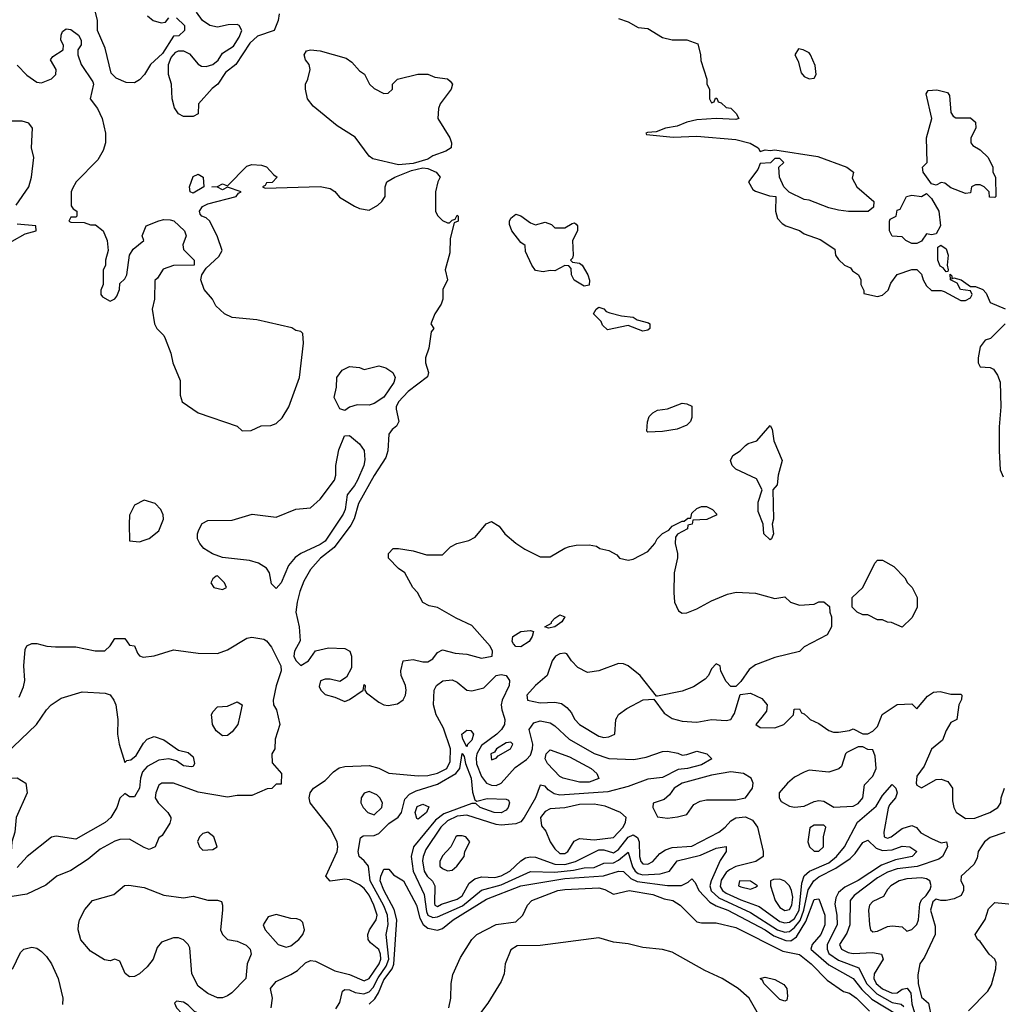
# Model space of a CAD drawing. Header units: inches. Extents: x 2380053 to 2584298, y 380219 to 546618.
# Tile 664 of 788: x 2525300 to 2529316, y 468825 to 472854. Entities that reach past the tile are written whole.
import ezdxf

# ---------------------------------------------------------------- set-up
doc = ezdxf.new("R2010")
doc.units = ezdxf.units.IN
doc.header["$MEASUREMENT"] = 0
doc.layers.add('C5426', color=7, linetype='Continuous')
doc.layers.add('C5427', color=7, linetype='Continuous')

msp = doc.modelspace()

# ---------------------------------------------------------------- linework, layer by layer
at = {"layer": 'C5426', "color": 2}
for points, elevation in [([(2525210, 469818), (2525369, 469970), (2525389, 470000)], 22), ([(2526357.7, 470000), (2526364.7, 469970), (2526346, 469910), (2526344.7, 469870), (2526332, 469850), (2526332.7, 469812.7), (2526372, 469770), (2526370, 469726), (2526350, 469726), (2526331.6, 469708.4), (2526312.7, 469707.3), (2526250, 469679), (2526190, 469679.3), (2526150, 469672.7), (2526030, 469693.6), (2525930, 469729.3), (2525882, 469730), (2525870, 469722), (2525857.3, 469690), (2525854.8, 469670), (2525866.8, 469650), (2525906.8, 469610), (2525918.8, 469590), (2525918, 469582), (2525914.4, 469565.6), (2525883.6, 469516.4), (2525870, 469506), (2525854, 469470), (2525830, 469459), (2525810, 469466), (2525750, 469501.2), (2525710, 469499), (2525690, 469493.2), (2525630, 469459.3), (2525580.7, 469419.3), (2525510, 469372.7), (2525452, 469350), (2525407.5, 469312.5), (2525330, 469276), (2525270, 469266)], 26), ([(2525700.6, 470000), (2525702, 469990), (2525700.7, 469930), (2525707.3, 469890), (2525730, 469814), (2525738, 469822), (2525754.8, 469825.2), (2525776.5, 469843.5), (2525806.3, 469893.7), (2525822, 469910), (2525850, 469921), (2525890, 469906.8), (2525950, 469864.7), (2525990, 469854.8), (2526010, 469838), (2526016, 469810), (2526010, 469798), (2526003.6, 469796.4), (2525970, 469801.2), (2525941.2, 469821.2), (2525910, 469829.3), (2525870, 469823.7), (2525822.4, 469797.6), (2525803.1, 469776.9), (2525794.9, 469750), (2525790.4, 469710), (2525770, 469674), (2525750, 469674), (2525730, 469688), (2525710, 469668.7), (2525698, 469630), (2525672.7, 469590), (2525650, 469569.4), (2525530, 469501.2), (2525450, 469513.2), (2525430, 469509), (2525331, 469430), (2525290, 469385.1)], 22), ([(2526199.5, 470000), (2526192.7, 469970), (2526170, 469939.3), (2526150, 469924.5), (2526130, 469923.7), (2526104.4, 469944.4), (2526089.3, 469970), (2526086.2, 470000)], 22), ([(2526329.2, 468810), (2526334, 468850), (2526326, 468890), (2526350, 468918.8), (2526410, 468946.8), (2526436.3, 468963.7), (2526470, 468994.8), (2526490, 469004), (2526510, 469002), (2526590, 468961.3), (2526650, 468947.4), (2526710, 468921.3), (2526730, 468930.4), (2526770.8, 468990), (2526777.6, 469010), (2526776.8, 469030), (2526770, 469049.3), (2526735.9, 469075.9), (2526726.6, 469090), (2526725.1, 469110), (2526731.8, 469130), (2526758.4, 469170), (2526762.4, 469190), (2526749.7, 469230), (2526730, 469271.3), (2526710, 469298.3), (2526690, 469314.3), (2526650, 469334.5), (2526630, 469337), (2526570, 469329.5), (2526553.2, 469350), (2526599.6, 469450), (2526602.4, 469470), (2526598.7, 469490), (2526570, 469545.2), (2526489, 469650), (2526484, 469670), (2526488.7, 469690), (2526502, 469710), (2526550, 469740.7), (2526583.6, 469776.4), (2526607.8, 469792.2), (2526630, 469798), (2526730, 469802.8), (2526770, 469790.8), (2526810.6, 469770.6), (2526930, 469759.6), (2526970, 469760.9), (2527010, 469770.2), (2527047.8, 469790), (2527061.8, 469818.2), (2527062.2, 469870), (2527034.3, 469954.3), (2527009.4, 470000)], 26), ([(2527282, 470000), (2527285.3, 469990), (2527283.7, 469970), (2527272, 469950), (2527251.8, 469930), (2527190, 469884.4), (2527170.2, 469850), (2527167.1, 469832.9), (2527168.7, 469808.7), (2527190, 469757.1), (2527210, 469730.4), (2527230, 469721.5), (2527250, 469720.2), (2527270.7, 469729.3), (2527326.7, 469793.3), (2527373.4, 469826.6), (2527390, 469844.9), (2527398.5, 469870), (2527399.2, 469890), (2527384.5, 469950), (2527403.5, 469976.5), (2527430, 469985.5), (2527470, 469976.3), (2527490, 469964), (2527547.7, 469910), (2527650, 469851.8), (2527710, 469830.4), (2527812.9, 469827.1), (2527863.6, 469836.4), (2527930, 469858.8), (2527950, 469860.7), (2527993.2, 469853.2), (2528010, 469844.7), (2528030, 469846.8), (2528070, 469860.5), (2528112, 469850), (2528132, 469830), (2528090, 469805.1), (2528032, 469790), (2527994.4, 469785.6), (2527930, 469753.6), (2527870, 469746.6), (2527790, 469716), (2527706.2, 469693.8), (2527510, 469681.1), (2527486.3, 469686.3), (2527462, 469702), (2527450, 469717.2), (2527430, 469722), (2527410.5, 469670), (2527363.7, 469590), (2527350, 469571.8), (2527330, 469563.5), (2527270, 469557.8), (2527250, 469561.2), (2527130, 469598.8), (2527090, 469594.2), (2527050, 469575.1), (2527023.2, 469550), (2526962.2, 469457.8), (2526950.3, 469430), (2526948.2, 469411.8), (2526954.6, 469370), (2526967, 469350), (2526989.1, 469329.1), (2526998.7, 469310), (2526997.5, 469237.5), (2526999.1, 469230), (2527010, 469224.6), (2527025.7, 469234.3), (2527090, 469254.6), (2527110, 469268.9), (2527139.4, 469320.6), (2527162, 469338), (2527190, 469347), (2527244.5, 469344.5), (2527270, 469350.2), (2527306, 469370), (2527350, 469412.4), (2527370, 469424.2), (2527390, 469428.8), (2527410, 469427), (2527490, 469397.8), (2527530, 469397.4), (2527574, 469410), (2527670, 469456.9), (2527690, 469456.9), (2527730, 469444.9), (2527750, 469459), (2527790, 469509.1), (2527810, 469518.3), (2527827.1, 469507.1), (2527835, 469490), (2527836, 469430), (2527841.1, 469410), (2527850, 469400.3), (2527870, 469398.7), (2527890.9, 469409.1), (2527918.6, 469441.4), (2527942.8, 469457.2), (2527970, 469467), (2528050, 469472.2), (2528160.9, 469530), (2528187, 469550), (2528210, 469575.5), (2528230, 469588), (2528270, 469592.4), (2528298.7, 469578.7), (2528318, 469550), (2528342, 469450), (2528342, 469430), (2528312, 469410), (2528230, 469388.3), (2528204.2, 469375.8), (2528190, 469364.7), (2528170, 469333.6), (2528166.4, 469306.4), (2528175.6, 469290), (2528190, 469279.2), (2528250, 469252.1), (2528325.7, 469225.7), (2528410, 469163.9), (2528430, 469158.6), (2528450, 469161.6), (2528470, 469175.8), (2528488.5, 469210), (2528499.8, 469320.2), (2528509.8, 469350.2), (2528530.7, 469369.3), (2528610, 469404.5), (2528641.7, 469430), (2528674.7, 469470), (2528727.8, 469570), (2528804.7, 469635.2), (2528830, 469678.8), (2528870, 469724.7), (2528884.7, 469710), (2528890.4, 469690), (2528882.8, 469670), (2528858.4, 469641.6), (2528853, 469627), (2528834.9, 469530), (2528837.3, 469510), (2528850, 469504.2), (2528865.2, 469510), (2528910, 469544.2), (2528950, 469557.1), (2528968.6, 469548.6), (2528986.2, 469526.2), (2529030, 469503.1), (2529070, 469485.5), (2529091.3, 469490), (2529095.5, 469470), (2529074.9, 469430), (2529060.6, 469419.4), (2528971.7, 469388.3), (2528890, 469379), (2528850, 469365.6), (2528810, 469342.4), (2528714.4, 469270), (2528697.1, 469250), (2528696.5, 469150), (2528683.6, 469116.4), (2528654.4, 469070), (2528661.6, 469050), (2528690, 469036.5), (2528710, 469033.1), (2528790, 469037.4), (2528826, 469030), (2528832.7, 469010), (2528795.6, 468950), (2528794.9, 468930), (2528803.9, 468910), (2528830, 468888.4), (2528870, 468870.2), (2528890, 468871.5), (2528910, 468886.3), (2528931, 468891), (2528945.3, 468870), (2528950, 468826.8), (2528961.5, 468790)], 26), ([(2527565.8, 470000), (2527570.8, 469990), (2527591, 469970), (2527670, 469922), (2527690, 469917.3), (2527710, 469918.8), (2527735.3, 469930), (2527739, 469990), (2527744.1, 470000)], 30), ([(2527961.2, 470000), (2527970, 469994), (2528010, 469983), (2528070, 469979.1), (2528130, 469990.7), (2528190, 469986.8), (2528209, 469991), (2528214.8, 470000)], 30), ([(2528335.8, 470000), (2528312, 469970), (2528330, 469958), (2528390, 469956), (2528426, 469970), (2528456, 470000)], 30), ([(2528524, 470000), (2528534, 469990), (2528570, 469974), (2528610, 469944.7), (2528630, 469938), (2528650, 469938), (2528695.3, 469944.7), (2528710, 469952), (2528750, 469932), (2528770, 469932), (2528790, 469942), (2528810, 469962), (2528825, 470000)], 30), ([(2529135.3, 470000), (2529134, 469990), (2529110, 469978), (2529090, 469946), (2529074.8, 469905.2), (2529030, 469868.7), (2528999.9, 469800.1), (2528970, 469758), (2528967.7, 469730), (2528970, 469722), (2528990, 469711.3), (2529050, 469744.7), (2529070, 469746), (2529097.3, 469737.3), (2529116, 469710), (2529116.9, 469656.9), (2529122, 469630), (2529131.6, 469611.6), (2529170, 469584.7), (2529207.1, 469587.1), (2529268.7, 469610), (2529302, 469630), (2529314, 469650), (2529315.3, 469670), (2529328.7, 469710)], 30), ([(2526594, 468806), (2526610, 468832), (2526621.5, 468878.5), (2526630, 468886), (2526650, 468884), (2526673.1, 468873.1), (2526707.6, 468867.6), (2526730, 468875.5), (2526746.8, 468893.1), (2526766.3, 468933.7), (2526799.6, 468980.4), (2526809.9, 469010), (2526799.8, 469110), (2526807.9, 469152.1), (2526805.7, 469190), (2526790, 469228), (2526733.6, 469330), (2526727.3, 469390), (2526710, 469412.7), (2526689.3, 469430), (2526684.5, 469450), (2526694, 469506), (2526706, 469514), (2526750, 469516.4), (2526770, 469524.4), (2526810, 469564.2), (2526848.8, 469591.2), (2526861.7, 469610), (2526875.9, 469664.1), (2526895, 469684.9), (2526922, 469698), (2527010, 469725.5), (2527084.7, 469770), (2527101.6, 469790), (2527110, 469851.3), (2527118.8, 469838.8), (2527124.7, 469810), (2527147.2, 469750), (2527153.4, 469693.4), (2527162, 469662), (2527170, 469656), (2527212.5, 469667.5), (2527290, 469664.7), (2527299.8, 469659.8), (2527304.7, 469650), (2527298.8, 469630), (2527290, 469619), (2527270, 469608), (2527242, 469610), (2527184, 469630), (2527166, 469646), (2527150, 469647), (2527035, 469605), (2527001.2, 469578.8), (2526911.8, 469470), (2526902.3, 469430), (2526910.2, 469370), (2526954.5, 469274.5), (2526964.1, 469204.1), (2526970.2, 469190.2), (2526990, 469180.2), (2527010, 469182.6), (2527112, 469228.1), (2527190, 469292.6), (2527270, 469314.3), (2527390, 469369), (2527490, 469365.4), (2527566.4, 469373.6), (2527610, 469383.5), (2527650, 469384.9), (2527690, 469403.1), (2527730, 469403.9), (2527750, 469414.4), (2527790, 469447.3), (2527807.5, 469387.5), (2527818.3, 469370), (2527830, 469360.7), (2527850, 469355), (2527921, 469359), (2527959.3, 469370), (2527990, 469411.8), (2528084.9, 469435.1), (2528150, 469463.8), (2528190.6, 469470.6), (2528191, 469450), (2528166.1, 469413.9), (2528129.1, 469330), (2528124.2, 469310), (2528128.8, 469288.8), (2528160.5, 469260.5), (2528290, 469200.2), (2528401.1, 469130), (2528430, 469120.2), (2528438.6, 469121.4), (2528450, 469123.5), (2528470, 469138.8), (2528492.6, 469167.4), (2528507.6, 469210), (2528526, 469294), (2528549.7, 469330), (2528570, 469346.3), (2528638.5, 469381.5), (2528698.2, 469421.8), (2528718.6, 469441.4), (2528750, 469487.3), (2528770, 469497.3), (2528804.5, 469464.5), (2528830, 469454.9), (2528870, 469457.4), (2528910, 469472.7), (2528942, 469470), (2528970.8, 469450), (2528950.8, 469430), (2528883.6, 469416.4), (2528825.5, 469394.5), (2528730, 469331.2), (2528675.8, 469304.2), (2528650, 469282.9), (2528639, 469261), (2528635.1, 469235.1), (2528643.6, 469190), (2528644.7, 469150), (2528603.2, 469070), (2528603.2, 469050), (2528610, 469033.4), (2528650, 469005.2), (2528733.7, 468973.7), (2528765, 468910), (2528807.2, 468867.2), (2528870, 468832.9), (2528906, 468826), (2528916.7, 468816.7)], 22), ([(2529330, 469528.2), (2529270, 469507.6), (2529247, 469490), (2529233.4, 469470), (2529222, 469450), (2529217.3, 469422.7), (2529203.5, 469396.5), (2529151.3, 469350), (2529151, 469330), (2529161, 469310), (2529161, 469290), (2529151.3, 469270), (2529123.5, 469256.5), (2529090.9, 469249.1), (2529069.1, 469249.1), (2529050, 469255.3), (2529036, 469244), (2529026, 469210), (2529045.2, 469145.2), (2529044.9, 469110), (2529001.7, 469018.3), (2528983, 468990), (2528974.2, 468945.8), (2528975.3, 468910), (2528990, 468854.8), (2529018, 468830), (2529030.8, 468770)], 30), ([(2526730, 468824.9), (2526752.6, 468847.4), (2526768.7, 468871.3), (2526790, 468925.3), (2526824.5, 468970), (2526830.5, 468989.5), (2526843.5, 469170), (2526832.5, 469212.5), (2526790, 469292.3), (2526775.1, 469330), (2526777.6, 469350), (2526790, 469378), (2526810, 469378), (2526830, 469354.8), (2526870, 469330.6), (2526924.2, 469230), (2526937.1, 469177.1), (2526951.1, 469151.1), (2526970, 469136.5), (2527010, 469128.2), (2527030, 469134.9), (2527074, 469170), (2527210, 469255.2), (2527350, 469310.2), (2527530, 469339.8), (2527689, 469351), (2527750.3, 469370.2), (2527770, 469368.7), (2527799.8, 469339.8), (2527826.9, 469326.9), (2527950, 469311.3), (2528008.4, 469311.6), (2528035.6, 469324.4), (2528050, 469338), (2528064, 469324), (2528078, 469290), (2528123.5, 469243.5), (2528150, 469227.9), (2528197.6, 469210), (2528350, 469129.2), (2528385.6, 469105.6), (2528434.2, 469085.8), (2528454.7, 469085.3), (2528478.7, 469101.3), (2528516.7, 469163.4), (2528550, 469253.4), (2528570, 469256), (2528594.6, 469190), (2528594.6, 469150), (2528578.3, 469110), (2528541.6, 469070), (2528537.1, 469050), (2528610, 468986.5), (2528710, 468930.3), (2528745.6, 468885.6), (2528786.7, 468846.7), (2528890, 468783.1)], 18), ([(2527055.3, 468810), (2527064, 468850), (2527065.2, 468910), (2527072.9, 468947.1), (2527104.1, 469015.9), (2527149.4, 469090.6), (2527170, 469111.3), (2527250, 469151.3), (2527330, 469162), (2527358, 469190), (2527378, 469230), (2527395.3, 469250), (2527502, 469290), (2527530, 469295.3), (2527670, 469302), (2527694.6, 469294.6), (2527730, 469276), (2527794, 469290), (2527890, 469274), (2527936.7, 469256.7), (2527972, 469250), (2528002, 469230), (2528070, 469162), (2528090, 469158), (2528150, 469158.8), (2528230, 469139.5), (2528421.8, 469041.8), (2528490, 469028.4), (2528538.4, 468990), (2528603.2, 468923.2), (2528670, 468878), (2528694.8, 468870), (2528724, 468850), (2528776.5, 468796.5)], 14), ([(2529182, 468798), (2529261.5, 468878.5), (2529275.8, 468904.2), (2529293.3, 468970), (2529295.2, 468995.2), (2529289.4, 469010), (2529266.6, 469030), (2529230, 469082), (2529218, 469090), (2529208.7, 469110), (2529250, 469172), (2529263.7, 469216.3), (2529290, 469241), (2529374, 469234)], 30), ([(2528323.3, 468783.3), (2528285.2, 468850), (2528239.3, 468890), (2528174, 468930), (2528102.7, 468962.7), (2527970, 469038), (2527930, 469049.4), (2527850, 469058), (2527790, 469072.3), (2527730, 469079.3), (2527670, 469097.2), (2527430, 469065.2), (2527336, 469064), (2527310, 469048), (2527286.8, 468990), (2527282.8, 468950), (2527270, 468918), (2527216, 468830), (2527186, 468790)], 14), ([(2525271.3, 468968.7), (2525303.2, 469036.8), (2525318, 469050), (2525350, 469058.8), (2525370, 469054.8), (2525390, 469041), (2525410, 469021), (2525430, 468991), (2525458, 468930), (2525477.1, 468850), (2525476.1, 468823.9)], 26)]:
    msp.add_lwpolyline(points, dxfattribs=dict(at, elevation=elevation))
for points, elevation in [([(2527130, 469878), (2527113.2, 469910), (2527109.6, 469930), (2527130, 469946.8), (2527146, 469946), (2527157.3, 469930), (2527150, 469905.2), (2527132.5, 469887.5)], 22), ([(2527310, 469897.2), (2527290, 469894.5), (2527251.3, 469870), (2527242.8, 469857.2), (2527227.7, 469850), (2527230, 469826), (2527250, 469832), (2527258, 469842), (2527308.7, 469870), (2527317.2, 469890)], 30), ([(2527610, 469734), (2527590, 469734.5), (2527524, 469750), (2527510, 469757), (2527459.3, 469810), (2527449.6, 469830), (2527454, 469850), (2527470, 469866), (2527550, 469838), (2527638.8, 469790), (2527661, 469770), (2527670, 469749.4), (2527630, 469734.5)], 22), ([(2528750, 469878), (2528730, 469878), (2528684, 469856), (2528678, 469850), (2528662, 469798), (2528651.6, 469788.4), (2528610, 469775.3), (2528530, 469782.7), (2528510, 469775.1), (2528470, 469754), (2528440.7, 469730), (2528407.3, 469690), (2528406.8, 469670), (2528414.8, 469654.8), (2528450, 469636), (2528470, 469631), (2528510, 469636), (2528550, 469654.8), (2528570, 469658.8), (2528590, 469656), (2528631.1, 469631.1), (2528710, 469635.5), (2528730, 469646), (2528749.4, 469670), (2528756.5, 469723.5), (2528790, 469758), (2528804, 469790), (2528800.4, 469840.4), (2528790, 469866), (2528770, 469868)], 30), ([(2528210, 469776.3), (2528130, 469762), (2528010, 469729.6), (2527978, 469710), (2527958, 469682), (2527936.3, 469663.7), (2527891.6, 469648.4), (2527891, 469630), (2527910, 469592), (2527950, 469587.3), (2527991.6, 469591.6), (2528030, 469602), (2528058, 469642), (2528084.1, 469655.9), (2528110, 469662), (2528230, 469661.6), (2528269.6, 469670.4), (2528298, 469710), (2528300.9, 469730), (2528292.7, 469750), (2528262, 469770)], 30), ([(2525230, 469412.6), (2525213.7, 469430), (2525206.8, 469446.8), (2525197.2, 469490), (2525199.7, 469550), (2525177.8, 469597.8), (2525174.3, 469630), (2525195.3, 469675.3), (2525195.3, 469684.7), (2525230, 469693.4), (2525267.3, 469750), (2525290, 469752.2), (2525324.9, 469730), (2525330.7, 469690.7), (2525285.5, 469590), (2525280.3, 469530), (2525268.8, 469490), (2525264.6, 469430), (2525250, 469414.3)], 18), ([(2526730, 469696), (2526710, 469689), (2526697.3, 469670), (2526696.3, 469650), (2526704.9, 469630), (2526724, 469610), (2526750, 469600.7), (2526781.2, 469630), (2526784, 469650), (2526774, 469670), (2526761.5, 469681.5)], 26), ([(2526930, 469582), (2526925.2, 469585.2), (2526918, 469610), (2526926.1, 469633.9), (2526950, 469644), (2526973.7, 469633.7), (2526964, 469610)], 18), ([(2527650, 469644.2), (2527590, 469642.4), (2527530, 469629.6), (2527470, 469624.5), (2527450, 469614.5), (2527430.8, 469590), (2527435.3, 469555.3), (2527453.2, 469533.2), (2527470.6, 469490), (2527490, 469460.7), (2527510, 469442.4), (2527530, 469442.4), (2527542.7, 469450), (2527568.1, 469491.9), (2527590, 469503.1), (2527650, 469497.4), (2527730, 469508.2), (2527769.3, 469550), (2527779.3, 469570), (2527782, 469590), (2527758, 469610), (2527695.6, 469635.6)], 30), ([(2526070, 469528.7), (2526050, 469524), (2526036, 469510), (2526028.3, 469491.7), (2526036, 469470), (2526050, 469456), (2526090, 469458), (2526108, 469470), (2526094, 469510)], 30), ([(2528590, 469558), (2528550, 469558), (2528532.7, 469547.3), (2528524.7, 469490), (2528532, 469470), (2528550, 469452), (2528570, 469452), (2528588, 469470), (2528588, 469510), (2528598, 469550)], 30), ([(2527110, 469514), (2527090, 469514), (2527084.7, 469510), (2527064.7, 469470), (2527030, 469433.2), (2527019.1, 469410), (2527019.1, 469390), (2527030, 469380.5), (2527050, 469370.5), (2527070, 469373.4), (2527089.3, 469390), (2527119, 469430), (2527122, 469450), (2527142, 469490), (2527126, 469510)], 30), ([(2528244.7, 469330), (2528241, 469310), (2528250, 469305.5), (2528290, 469296), (2528310, 469304.7), (2528318, 469310), (2528290, 469328.7)], 30), ([(2528410, 469337.2), (2528384.5, 469335.5), (2528372, 469330), (2528371.3, 469310), (2528390.6, 469250), (2528410, 469220.5), (2528430, 469208.8), (2528450, 469213.4), (2528459.7, 469230), (2528463.3, 469263.3), (2528458, 469290), (2528450, 469309.2), (2528430, 469329.2)], 30), ([(2528990, 469342), (2528930, 469338.4), (2528898, 469330), (2528864.7, 469310), (2528850, 469295.3), (2528834.4, 469265.6), (2528790, 469245.2), (2528777.3, 469230), (2528773.4, 469210), (2528777.3, 469150), (2528781, 469130), (2528790, 469121), (2528810, 469124), (2528850, 469142.8), (2528870, 469146), (2528910, 469142), (2528930, 469124.7), (2528950, 469131.3), (2528970, 469152), (2528977.2, 469170), (2528983.2, 469236.8), (2528990, 469252), (2529009.1, 469270.9), (2529024.7, 469295.3), (2529029, 469310), (2529024, 469330), (2529010, 469338)], 30), ([(2525970, 469260.5), (2526010, 469267.7), (2526070, 469250.8), (2526110, 469251.3), (2526125.4, 469245.4), (2526130.7, 469230.7), (2526130.6, 469210.6), (2526122, 469130), (2526130.4, 469110.4), (2526150.4, 469090.4), (2526190, 469083.8), (2526227.1, 469067.1), (2526243, 469050), (2526247.7, 469030), (2526230.7, 468990), (2526226, 468930), (2526168.4, 468871.6), (2526150, 468859.3), (2526130, 468852), (2526110, 468852), (2526070, 468869.5), (2526030, 468899.3), (2526004.2, 468950), (2525996.3, 469056.3), (2525989.4, 469070), (2525970, 469089.4), (2525950, 469097.6), (2525930, 469096.9), (2525880.9, 469079.1), (2525862.9, 469057.1), (2525846, 469010), (2525821.2, 468978.8), (2525790, 468949.6), (2525770, 468938.4), (2525750, 468937), (2525731.5, 468951.5), (2525710, 469002), (2525690, 469009.2), (2525670, 469002.7), (2525646.8, 469006.8), (2525590, 469042), (2525550, 469088.7), (2525539.3, 469130), (2525541.2, 469150), (2525545.2, 469170), (2525566.8, 469213.2), (2525598, 469250), (2525686, 469274), (2525729.5, 469310.5), (2525747, 469313), (2525810, 469303), (2525890, 469271.8)], 26), ([(2526350, 469191.8), (2526317.3, 469182.7), (2526296, 469150), (2526304.7, 469130), (2526358, 469070), (2526390, 469058.8), (2526410, 469064), (2526442.7, 469090), (2526459.3, 469110), (2526465.2, 469130), (2526459.3, 469159.3), (2526449.3, 469169.3), (2526434.8, 469174.8), (2526410, 469176.2)], 30), ([(2528430, 468838), (2528410, 468844), (2528344, 468910), (2528340.4, 468920.4), (2528329, 468931), (2528350, 468936), (2528390, 468926), (2528426.4, 468906.4), (2528438, 468890), (2528442, 468858), (2528438, 468842)], 10), ([(2525942, 468838), (2525934, 468830), (2525942, 468810), (2525965.4, 468785.4), (2525982, 468750), (2525974, 468730), (2525983.6, 468703.6), (2525994, 468690), (2526010, 468682), (2526028, 468692), (2526050, 468692), (2526070, 468682), (2526090, 468682), (2526098, 468702), (2526097.2, 468730), (2526092.3, 468750), (2526077.2, 468770), (2526016, 468796), (2525990, 468822), (2525970, 468834)], 30)]:
    msp.add_lwpolyline(points, close=True, dxfattribs=dict(at, elevation=elevation))
at = {"layer": 'C5427', "color": 2}
for points, elevation in [([(2525942, 472862), (2525974, 472830), (2525974, 472810), (2525951.6, 472788.4), (2525930, 472786), (2525884.5, 472715.5), (2525836, 472670), (2525810.6, 472629.4), (2525790, 472608), (2525770, 472595.3), (2525736.4, 472596.4), (2525695.1, 472615.1), (2525674.8, 472634.8), (2525650, 472738), (2525618, 472810), (2525619, 472850), (2525609, 472890)], 30), ([(2525822.8, 472870), (2525846, 472850), (2525878.6, 472841.4), (2525896.5, 472843.5), (2525910, 472862)], 30), ([(2526362, 472878), (2526358, 472850), (2526342, 472810), (2526273.7, 472786.3), (2526242, 472758), (2526184, 472670), (2526142, 472638), (2526110.8, 472590), (2526087.7, 472572.3), (2526031.3, 472510), (2526030, 472468), (2526010, 472458), (2525970, 472458), (2525950, 472468), (2525933.6, 472493.6), (2525924, 472530), (2525922, 472590), (2525909, 472630), (2525909, 472670), (2525920.2, 472699.8), (2525939, 472721), (2525950, 472726), (2525970, 472726), (2525994.4, 472714.4), (2526030, 472671.3), (2526043.5, 472663.5), (2526062.8, 472662.8), (2526090, 472670.7), (2526112, 472688), (2526130, 472717.3), (2526175.1, 472744.9), (2526198, 472782), (2526208.7, 472810), (2526198, 472830), (2526190, 472834), (2526152.7, 472832.7), (2526110, 472822.7), (2526078, 472830), (2526048, 472850), (2526024, 472884)], 30), ([(2527750, 472858.8), (2527790, 472844.7), (2527830, 472822), (2527870, 472818), (2527930, 472781), (2527970, 472770.8), (2528030, 472771.3), (2528074.8, 472754.8), (2528086, 472710), (2528086.4, 472686.4), (2528111.3, 472610), (2528112, 472590), (2528122, 472570), (2528122, 472530), (2528130, 472514), (2528142, 472518), (2528147.3, 472532.7), (2528152.7, 472532.7), (2528158, 472518), (2528170, 472514), (2528190, 472494), (2528210, 472492), (2528232, 472470), (2528242, 472450), (2528230, 472446), (2528150, 472449.5), (2528070, 472443.7), (2528030, 472434), (2527990, 472417.6), (2527942, 472410), (2527904.5, 472395.5), (2527868.1, 472391.9), (2527862, 472390), (2527864.7, 472384.7), (2527973.2, 472373.2), (2528070, 472377), (2528230, 472363.1), (2528288.4, 472348.4), (2528322, 472330), (2528330, 472314), (2528350, 472322), (2528370, 472318), (2528390, 472321), (2528565.8, 472294.2), (2528684.7, 472250), (2528711.3, 472230), (2528705.4, 472205.4), (2528724.7, 472170), (2528794, 472110), (2528792.7, 472087.3), (2528771.3, 472068.7), (2528690.9, 472069.1), (2528650, 472074), (2528610, 472084), (2528530, 472115.3), (2528510, 472118), (2528448.4, 472148.4), (2528426, 472170), (2528408, 472210), (2528406, 472250), (2528426, 472270), (2528410, 472286), (2528390, 472286), (2528372, 472268), (2528330, 472266), (2528319.8, 472240.2), (2528282, 472190), (2528299.6, 472159.6), (2528310, 472152), (2528367.3, 472132.7), (2528394, 472130), (2528392, 472070), (2528401, 472041), (2528419.6, 472019.6), (2528434, 472010), (2528490, 471991.3), (2528510, 471978), (2528574.4, 471954.4), (2528634.4, 471914.4), (2528638, 471890), (2528650, 471872), (2528674, 471850), (2528698.8, 471838.8), (2528706.8, 471826.8), (2528731.3, 471810), (2528742, 471790), (2528742, 471770), (2528754, 471746), (2528754, 471734), (2528810, 471721), (2528830, 471726.8), (2528852.5, 471747.5), (2528864.1, 471775.9), (2528890, 471811.3), (2528950, 471831.3), (2528970, 471831.3), (2528990, 471812), (2528996, 471790), (2529010, 471764.7), (2529030, 471746), (2529070, 471746), (2529082, 471742), (2529150, 471704.7), (2529170, 471704.7), (2529190, 471716), (2529196.2, 471730), (2529190, 471744), (2529149.3, 471749.3), (2529135.3, 471775.3), (2529108.7, 471790), (2529107.3, 471812.7), (2529114, 471806), (2529114, 471794), (2529122, 471798), (2529152, 471790), (2529190, 471762), (2529210, 471762), (2529241, 471750), (2529254.7, 471734.7), (2529270, 471696), (2529331.3, 471671.3)], 34), ([(2525290, 472667.3), (2525330, 472627.3), (2525370, 472598.8), (2525390, 472596), (2525430, 472611.3), (2525448.7, 472630), (2525449, 472650), (2525426, 472690), (2525436.4, 472703.6), (2525478, 472730), (2525479, 472750), (2525469.3, 472770), (2525469.4, 472790), (2525475.1, 472804.9), (2525490, 472816.3), (2525510, 472813.4), (2525541, 472790), (2525552, 472770), (2525551.6, 472751.6), (2525538, 472730), (2525538, 472710), (2525551.3, 472670), (2525599.8, 472599.8), (2525602.8, 472590), (2525588, 472530), (2525618.4, 472490), (2525638, 472450), (2525651, 472390), (2525651, 472350), (2525642, 472318), (2525619.8, 472280.2), (2525532, 472190), (2525516.9, 472163.1), (2525511.3, 472150), (2525511.6, 472091.6), (2525519.6, 472079.6), (2525534, 472070), (2525534, 472050), (2525530, 472046), (2525510, 472046), (2525502, 472030), (2525510, 472024.7), (2525563.6, 472023.6), (2525590, 472014), (2525610, 472014), (2525642, 471990), (2525658, 471950), (2525662, 471910), (2525652, 471870), (2525651.6, 471848.4), (2525642, 471830), (2525642, 471770), (2525632.7, 471747.3), (2525632, 471730), (2525639.6, 471719.6), (2525670, 471702), (2525690, 471712), (2525698, 471722), (2525708.7, 471750), (2525710, 471774), (2525730, 471794), (2525738, 471810), (2525749.3, 471890.7), (2525765.2, 471914.8), (2525808, 471950), (2525802, 471970), (2525818, 472010), (2525869.1, 472030.9), (2525890, 472036), (2525915.3, 472035.3), (2525931, 472031), (2525974, 471990), (2525982, 471970), (2525967.1, 471932.9), (2525970, 471914), (2526014, 471870), (2526014, 471850), (2525930, 471848.7), (2525887.1, 471832.9), (2525863.6, 471796.4), (2525852.7, 471787.3), (2525851.3, 471710), (2525842, 471670), (2525852, 471610), (2525862, 471590), (2525890, 471562), (2525896, 471550), (2525918, 471490), (2525926.8, 471450), (2525956.9, 471376.9), (2525956.9, 471316.9), (2525964.7, 471290), (2526030, 471244.7), (2526190, 471191.3), (2526210, 471172), (2526247.3, 471172.7), (2526288.4, 471191.6), (2526327.3, 471192.7), (2526350, 471202), (2526374.6, 471225.4), (2526402, 471270), (2526445.2, 471390), (2526462, 471530), (2526458, 471570), (2526450, 471578), (2526430, 471582), (2526413.2, 471593.2), (2526270, 471625.2), (2526170, 471635.3), (2526138, 471650), (2526103.2, 471683.2), (2526088.7, 471710), (2526055.3, 471750), (2526042, 471790), (2526046, 471810), (2526063.1, 471836.9), (2526114.6, 471885.4), (2526128, 471910), (2526110, 471966), (2526078, 472030), (2526063.1, 472043.1), (2526046, 472050), (2526038, 472058), (2526035.3, 472070), (2526048.7, 472090), (2526070, 472101), (2526186, 472130), (2526195.3, 472144.7), (2526206, 472150), (2526150, 472168), (2526130, 472158), (2526110, 472168), (2526086, 472170), (2526110, 472172), (2526130, 472182), (2526150, 472174), (2526230, 472254), (2526250, 472262), (2526290, 472258), (2526310, 472252), (2526339.6, 472219.6), (2526354, 472210), (2526332.7, 472187.3), (2526310, 472186), (2526304.7, 472175.3), (2526294, 472170), (2526304.7, 472164.7), (2526529.1, 472170.9), (2526570, 472162.8), (2526590, 472150.8), (2526608.2, 472128.2), (2526670, 472090.7), (2526690, 472080.7), (2526730, 472074.8), (2526765.6, 472094.4), (2526782, 472110), (2526795.3, 472130), (2526795.3, 472170), (2526802, 472190), (2526835.3, 472210), (2526902.9, 472237.1), (2526950, 472248.2), (2526970, 472245.5), (2527004.7, 472230), (2527021, 472210), (2527011, 472190), (2527001, 472150), (2527001, 472070), (2527010, 472052), (2527030, 472032), (2527050, 472022), (2527058, 472022), (2527070, 472034), (2527082, 472038), (2527090, 472054), (2527094, 472050), (2527094, 472030), (2527078, 472022), (2527062, 471958), (2527059.8, 471900.2), (2527041, 471830), (2527051, 471790), (2527032, 471750), (2527032, 471710), (2527024.7, 471690), (2526998, 471650), (2526982, 471610), (2526994, 471590), (2526983.6, 471576.4), (2526974, 471510), (2526960.5, 471470), (2526960.5, 471450), (2526973.4, 471410), (2526968.1, 471391.9), (2526890, 471332.3), (2526850.6, 471290), (2526840.5, 471270), (2526840.5, 471260.5), (2526851.3, 471210), (2526842, 471190), (2526823.5, 471176.5), (2526810, 471158), (2526806, 471090), (2526797.7, 471062.3), (2526750, 470989.4), (2526686.2, 470873.8), (2526669, 470811), (2526654.9, 470785.1), (2526586.3, 470693.7), (2526530.5, 470650), (2526490, 470604), (2526463.1, 470556.9), (2526446.4, 470513.6), (2526435.8, 470470), (2526430.4, 470430), (2526443, 470370), (2526447.1, 470312.9), (2526424, 470270), (2526422, 470250), (2526430, 470231.3), (2526450, 470211), (2526482, 470230), (2526510, 470271.3), (2526563.6, 470283.6), (2526630, 470281), (2526651.3, 470270), (2526658, 470250), (2526658, 470202), (2526636.9, 470163.1), (2526610, 470146), (2526570, 470155.3), (2526550, 470155.3), (2526531.6, 470148.4), (2526525.4, 470125.4), (2526532, 470110), (2526550, 470092), (2526590, 470082), (2526630, 470064.7), (2526650, 470072), (2526706, 470110), (2526710, 470134), (2526714, 470130), (2526712, 470110), (2526719.6, 470099.6), (2526770, 470060.7), (2526790, 470050.7), (2526807.9, 470047.9), (2526846, 470054), (2526869.3, 470070.7), (2526879, 470090), (2526882, 470110), (2526879, 470130), (2526861.2, 470170), (2526859, 470190), (2526869, 470231), (2526910, 470236), (2526950, 470226), (2526970, 470226.8), (2526990, 470238), (2527010, 470264.7), (2527030, 470276), (2527082, 470262), (2527130, 470257.3), (2527190, 470241), (2527233.2, 470250), (2527235.1, 470270), (2527225.2, 470290), (2527150, 470375.6), (2527085.6, 470405.6), (2527010, 470449), (2526975.3, 470455.3), (2526948.9, 470468.9), (2526928, 470510), (2526908, 470530), (2526875.3, 470590), (2526850, 470608.7), (2526809, 470650), (2526808.7, 470670), (2526828, 470690), (2526850.6, 470690.6), (2526910, 470681), (2526964.5, 470664.5), (2527030, 470664.7), (2527062.7, 470697.3), (2527089.3, 470710.7), (2527137.2, 470722.8), (2527163.1, 470736.9), (2527209.3, 470790.7), (2527230, 470801), (2527262, 470782), (2527284.7, 470750), (2527330, 470711.3), (2527367.1, 470687.1), (2527430, 470656), (2527470, 470656), (2527530, 470691.3), (2527550, 470698), (2527576.4, 470703.6), (2527630, 470704.7), (2527659.6, 470699.6), (2527674, 470690), (2527710, 470682), (2527743.6, 470663.6), (2527754, 470650), (2527790, 470642), (2527810, 470646), (2527870, 470678), (2527898, 470710), (2527908, 470730), (2527930, 470752), (2527955.3, 470764.7), (2527970, 470782), (2528010, 470802), (2528018, 470802), (2528034, 470814), (2528046, 470814), (2528050, 470834), (2528070, 470854), (2528090, 470862), (2528110, 470862), (2528134, 470850), (2528152, 470830), (2528150, 470826), (2528110.9, 470809.1), (2528054, 470806), (2528052, 470790), (2528034, 470786), (2528032, 470770), (2527991.6, 470748.4), (2527983.6, 470736.4), (2527982, 470710), (2527992, 470670), (2527991.6, 470651.6), (2527978, 470590), (2527976, 470510), (2527978.8, 470470), (2527995.3, 470435.3), (2528010, 470426), (2528030, 470426.8), (2528070, 470442.8), (2528130, 470476), (2528196.5, 470503.5), (2528230.9, 470510.9), (2528310, 470506.8), (2528390, 470486), (2528430, 470492), (2528454, 470470), (2528490, 470458), (2528550, 470462), (2528570, 470472), (2528590, 470472), (2528612.7, 470452.7), (2528614, 470430), (2528622, 470410), (2528622, 470370), (2528603.6, 470336.4), (2528510, 470288), (2528491, 470269), (2528390, 470244), (2528310, 470214), (2528285.2, 470194.8), (2528250, 470146), (2528230, 470126), (2528210, 470126), (2528190, 470146), (2528168.4, 470188.4), (2528166, 470210), (2528150, 470218), (2528130, 470198), (2528118, 470170), (2528104.5, 470155.5), (2528056.4, 470123.6), (2528010, 470106.6), (2527910, 470086), (2527906, 470086), (2527838, 470170), (2527790, 470209.4), (2527770, 470218), (2527750, 470219.3), (2527668.9, 470188.9), (2527623.1, 470183.1), (2527583.1, 470203.1), (2527558, 470230), (2527539, 470259), (2527530, 470262), (2527510, 470259), (2527492, 470250), (2527478, 470230), (2527458, 470170), (2527410, 470129), (2527374.8, 470090), (2527378, 470070), (2527430, 470058), (2527490, 470060.7), (2527516.3, 470056.3), (2527539.3, 470039.3), (2527557.1, 470017.1), (2527565.8, 470000)], 30), ([(2525285.6, 472094.4), (2525338, 472170), (2525348.7, 472210), (2525358, 472290), (2525349.3, 472330), (2525352.7, 472410), (2525337.2, 472430), (2525310, 472438.9), (2525261.1, 472438.9)], 30), ([(2525270, 471947.3), (2525322.5, 471977.5), (2525368, 471990), (2525366, 472010), (2525290, 472017.2)], 30), ([(2529332, 471610), (2529272, 471550), (2529250, 471542), (2529230, 471515.3), (2529221, 471470), (2529222, 471450), (2529230, 471434), (2529270, 471431.3), (2529283.6, 471423.6), (2529299.8, 471399.8), (2529310.7, 471370.7), (2529314, 471270), (2529307.5, 471187.5), (2529306.8, 471090), (2529311.6, 471011.6), (2529323.6, 470983.6)], 34), ([(2525298, 470082), (2525316.6, 470123.4), (2525322, 470150), (2525317.2, 470210), (2525323.1, 470276.9), (2525330, 470292), (2525350, 470302), (2525370, 470302), (2525411, 470291), (2525447.1, 470287.1), (2525530, 470287.3), (2525608.7, 470271.3), (2525648.4, 470271.6), (2525670, 470292), (2525690, 470322), (2525730, 470322), (2525750, 470294), (2525770, 470292), (2525782, 470262), (2525791.1, 470251.1), (2525806, 470246), (2525850, 470250.7), (2525930, 470274.8), (2526030, 470262), (2526110, 470260.7), (2526150, 470274.8), (2526230, 470322.8), (2526250, 470326.8), (2526298.8, 470318.8), (2526310, 470312), (2526330, 470286), (2526368, 470210), (2526370.4, 470190), (2526350, 470128.7), (2526337.3, 470070), (2526338, 470050), (2526350.8, 470030), (2526357.7, 470000)], 26), ([(2527009.4, 470000), (2527004, 470010), (2526993.2, 470050), (2526996, 470110), (2527005.2, 470130), (2527031.9, 470148.1), (2527070, 470152.4), (2527090, 470143), (2527130, 470110.5), (2527150, 470107.7), (2527199.7, 470120.3), (2527250, 470170.4), (2527270, 470174.9), (2527290, 470170.7), (2527304, 470150), (2527303, 470130), (2527274, 470070), (2527270.4, 470050), (2527272.2, 470030), (2527282, 470000)], 26), ([(2525389, 470000), (2525409.4, 470030.6), (2525428.7, 470050), (2525470, 470078), (2525556.4, 470103.6), (2525650, 470098), (2525670, 470091.3), (2525686, 470070), (2525693.4, 470050), (2525700.6, 470000)], 22), ([(2528214.8, 470000), (2528224.7, 470015.3), (2528247.3, 470092.7), (2528290, 470098), (2528336.8, 470076.8), (2528358, 470050), (2528355.3, 470024.7), (2528335.8, 470000)], 30), ([(2528825, 470000), (2528829.3, 470010.7), (2528890, 470052), (2528950, 470054), (2528970, 470034), (2529013.6, 470086.4), (2529038, 470102), (2529065.4, 470105.4), (2529110, 470094), (2529150, 470094), (2529154, 470090), (2529152.7, 470072.7), (2529142, 470050), (2529135.3, 470000)], 30), ([(2526086.2, 470000), (2526085.2, 470010), (2526090, 470022), (2526110, 470042), (2526150, 470044.7), (2526190, 470062), (2526211, 470050), (2526199.5, 470000)], 22), ([(2527744.1, 470000), (2527749.5, 470010.5), (2527784.1, 470035.9), (2527851.3, 470071.3), (2527894, 470074), (2527936.8, 470016.8), (2527961.2, 470000)], 30), ([(2528456, 470000), (2528466, 470010), (2528468, 470032), (2528490, 470034), (2528498, 470018), (2528510, 470014), (2528524, 470000)], 30)]:
    msp.add_lwpolyline(points, dxfattribs=dict(at, elevation=elevation))
for points, elevation in [([(2526790, 472552), (2526807.3, 472552.7), (2526826, 472570), (2526826, 472590), (2526846, 472610), (2526929.1, 472630.9), (2526970, 472631.3), (2526998.8, 472618.8), (2527050, 472611.3), (2527062, 472602), (2527071.3, 472590), (2527066, 472570), (2527020.7, 472510), (2527013.4, 472490), (2527010.6, 472450), (2527060.7, 472370), (2527067.3, 472350), (2527066, 472330), (2527043.8, 472316.2), (2526990, 472297), (2526970, 472282.7), (2526910, 472265.2), (2526850, 472260.5), (2526744.7, 472284.7), (2526730, 472295.3), (2526673.4, 472373.4), (2526599.1, 472419.1), (2526500.5, 472500.5), (2526478, 472530), (2526469, 472570), (2526469, 472590), (2526479, 472610), (2526489, 472650), (2526484, 472670), (2526469, 472690), (2526464, 472710), (2526474, 472726), (2526490, 472730.8), (2526530, 472726), (2526635.9, 472695.9), (2526659.8, 472679.8), (2526690, 472644.7), (2526711.3, 472631.3), (2526732, 472590), (2526750, 472572)], 30), ([(2528486, 472734), (2528472, 472710), (2528484.7, 472684.7), (2528496.9, 472636.9), (2528510, 472622), (2528530, 472612), (2528550, 472614), (2528558, 472630), (2528554, 472666), (2528535.3, 472710), (2528530, 472718), (2528506, 472730)], 38), ([(2529130, 472452), (2529190, 472452), (2529210, 472434), (2529212, 472410), (2529192, 472370), (2529192, 472350), (2529199.6, 472339.6), (2529230, 472322), (2529262, 472290), (2529282, 472250), (2529282, 472230), (2529292, 472210), (2529294, 472130), (2529290, 472126), (2529267.3, 472127.3), (2529266, 472150), (2529246, 472170), (2529230, 472178), (2529210, 472178), (2529194, 472170), (2529190, 472146), (2529170, 472142), (2529110, 472165.6), (2529085.6, 472185.6), (2529070, 472188), (2529050, 472176.9), (2529030, 472182), (2528997, 472230), (2528994, 472250), (2529012.3, 472270), (2529009.4, 472370), (2529031.8, 472450), (2529009, 472550), (2529016.4, 472563.6), (2529052.5, 472567.5), (2529095.5, 472555.5), (2529103.5, 472543.5), (2529110, 472474), (2529119.6, 472459.6)], 34), ([(2526010, 472144), (2525998, 472150), (2525995.3, 472170), (2526010, 472212), (2526030, 472222), (2526051.3, 472210), (2526054, 472170)], 30), ([(2529030, 471974), (2529010, 471978), (2528990, 471948), (2528970, 471938), (2528950, 471938), (2528926, 471950), (2528910, 471966), (2528870, 471968), (2528858, 471990), (2528858, 472030), (2528862, 472038), (2528886, 472050), (2528890, 472074), (2528902, 472078), (2528928, 472130), (2528950, 472136.3), (2528990, 472130.3), (2529010, 472143), (2529030, 472122), (2529060.5, 472070), (2529066.8, 472010), (2529050, 471978)], 34), ([(2527410, 472014), (2527450, 472024.7), (2527475.3, 472015.3), (2527490, 472002), (2527530, 472002), (2527560.4, 472019.6), (2527570, 472022), (2527576.9, 472016.9), (2527582, 472010), (2527582, 471990), (2527562, 471950), (2527564.7, 471890), (2527562, 471878), (2527554, 471870), (2527562, 471862), (2527590, 471858), (2527602, 471850), (2527624.7, 471810), (2527631.6, 471788.4), (2527630, 471768), (2527610, 471764), (2527568.7, 471788.7), (2527558, 471810), (2527556.4, 471836.4), (2527547.3, 471847.3), (2527530, 471848), (2527490, 471826), (2527470, 471828), (2527442, 471822), (2527410, 471828), (2527395.3, 471850), (2527370, 471906), (2527368, 471930), (2527350, 471942), (2527313.2, 471990), (2527304.7, 472015.3), (2527304, 472030), (2527310, 472042), (2527330, 472058), (2527350.9, 472050.9), (2527390, 472022)], 30), ([(2529090, 471822), (2529078.6, 471838.6), (2529066, 471846), (2529057, 471870), (2529056.4, 471923.6), (2529068.4, 471931.6), (2529090, 471916), (2529098, 471890), (2529094, 471850), (2529098, 471830), (2529096.9, 471823.1)], 34), ([(2527850, 471579), (2527790, 471602), (2527705.2, 471585.2), (2527684, 471604), (2527679, 471619), (2527648, 471650), (2527658, 471670), (2527670, 471678), (2527690, 471671.3), (2527699.6, 471659.6), (2527714.4, 471654.4), (2527762, 471642), (2527810, 471636), (2527826, 471626), (2527873, 471613), (2527878, 471610), (2527878, 471590), (2527870, 471584)], 30), ([(2526730, 471276), (2526681.4, 471278.6), (2526650, 471268.7), (2526630, 471255.3), (2526610, 471262), (2526587.3, 471307.3), (2526596, 471350), (2526597.2, 471390), (2526620.2, 471419.8), (2526650, 471434.8), (2526690.7, 471430.7), (2526710, 471422.8), (2526770, 471437.3), (2526798, 471430), (2526826.8, 471410), (2526836.3, 471390), (2526830.4, 471370), (2526790, 471309.6), (2526750, 471283.7)], 26), ([(2527870, 471166), (2527866, 471170), (2527868, 471208), (2527875.3, 471230), (2527890, 471244.7), (2527910, 471256), (2527950, 471261), (2528010, 471284.7), (2528030, 471282), (2528050, 471272), (2528050, 471226), (2528044.7, 471210), (2528030, 471195.3), (2527990, 471179), (2527930, 471168.7)], 30), ([(2528370, 470726), (2528345.2, 470750), (2528341.2, 470790), (2528321, 470841), (2528321, 470879), (2528338, 470930), (2528314.6, 470974.6), (2528230, 471015.3), (2528215.3, 471030), (2528208.7, 471050), (2528218, 471070), (2528248, 471090), (2528269.1, 471110.9), (2528280.9, 471119.1), (2528315.3, 471130), (2528370, 471194), (2528378, 471178), (2528386, 471130), (2528419.1, 471050), (2528402.8, 470990), (2528398.8, 470950), (2528382, 470930), (2528384.4, 470810), (2528379.1, 470790), (2528384, 470750), (2528376, 470730)], 30), ([(2526350, 470526), (2526330, 470546), (2526322.7, 470590), (2526309.6, 470609.6), (2526277.2, 470630), (2526241.1, 470641.1), (2526130, 470653.5), (2526088.9, 470668.9), (2526054, 470690), (2526036.9, 470710), (2526027.6, 470730), (2526027.3, 470750), (2526033, 470767), (2526047.5, 470792.5), (2526070, 470804.9), (2526170, 470805.5), (2526250.9, 470830.9), (2526350, 470818.8), (2526429.5, 470850.5), (2526490, 470856), (2526530, 470891.3), (2526588.7, 470970), (2526593.2, 470990), (2526593.2, 471030), (2526606.3, 471093.7), (2526629.1, 471150.9), (2526650, 471152), (2526690, 471118), (2526710, 471091.3), (2526712.7, 471052.7), (2526708, 471030), (2526682, 470970), (2526670, 470947.3), (2526640.4, 470910), (2526631.3, 470850), (2526623.6, 470830), (2526550, 470720.5), (2526530, 470706.2), (2526450.6, 470670), (2526426.8, 470653.2), (2526399.9, 470620.1), (2526370.5, 470549.5)], 26), ([(2525810, 470888), (2525770, 470868), (2525750, 470826), (2525747.7, 470790), (2525750, 470722), (2525790, 470718), (2525810, 470724.7), (2525830, 470731.3), (2525870, 470762), (2525888, 470810), (2525887.3, 470827.3), (2525878, 470850), (2525854, 470874)], 30), ([(2528910, 470368), (2528867.3, 470387.3), (2528850, 470388), (2528830, 470398), (2528810, 470398), (2528770, 470418), (2528750, 470418), (2528726, 470430), (2528706, 470450), (2528706, 470490), (2528748.9, 470531.1), (2528798, 470630), (2528810, 470642), (2528830, 470642), (2528876.9, 470616.9), (2528922, 470570), (2528932, 470550), (2528952, 470530), (2528972, 470490), (2528971.6, 470448.4), (2528950, 470406)], 30), ([(2526110, 470578), (2526103.6, 470576.4), (2526090, 470566), (2526082, 470550), (2526094, 470530), (2526130, 470522), (2526146, 470530), (2526138, 470550)], 30), ([(2527464, 470364), (2527448, 470370), (2527475.3, 470384.7), (2527475.3, 470390), (2527490, 470404.7), (2527510, 470418), (2527531.1, 470411.1), (2527518, 470390), (2527490, 470369.2)], 26), ([(2527350, 470287.6), (2527329.6, 470289.6), (2527320.1, 470300.1), (2527315.1, 470310), (2527317.2, 470330), (2527350, 470350.5), (2527390, 470354), (2527402, 470350), (2527397.3, 470330), (2527384, 470310)], 26)]:
    msp.add_lwpolyline(points, close=True, dxfattribs=dict(at, elevation=elevation))

doc.saveas('drawing.dxf')
